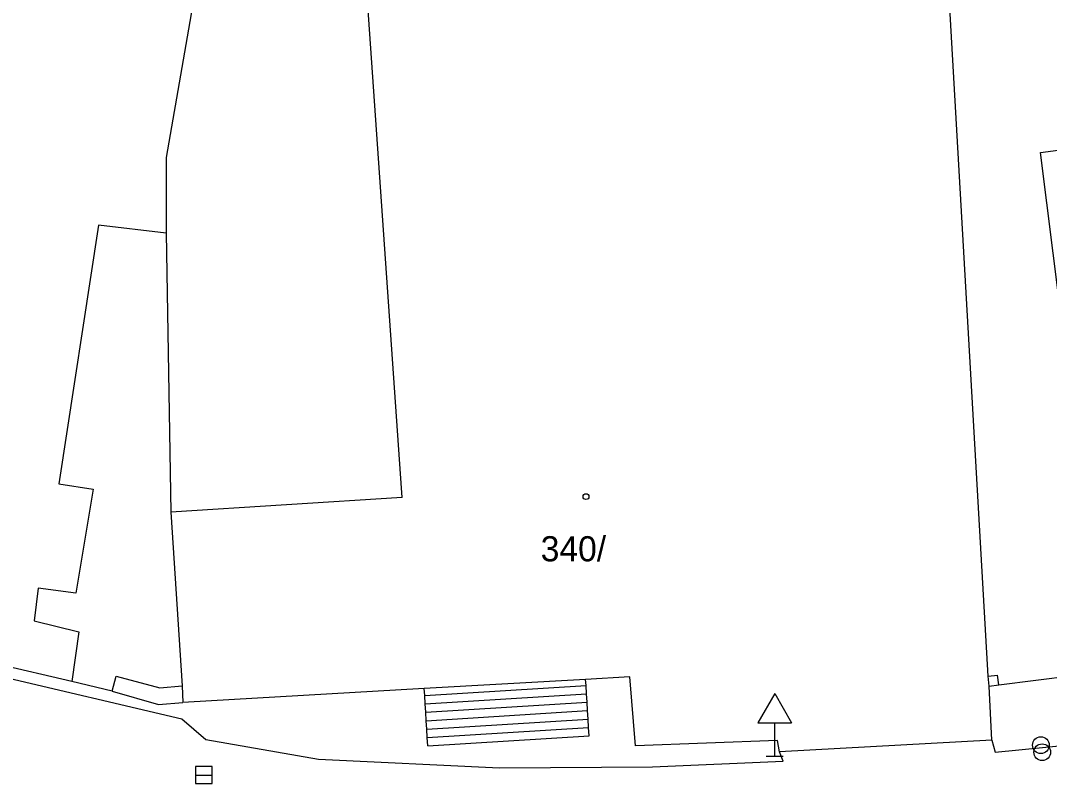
# Model space of a CAD drawing. Extents: x -737812 to -729375, y -1123000 to -1115500.
# Drawn here: x -736003.67 to -735972.98, y -1119399.34 to -1119376.6 of the extents above; entities that cross this region are included whole.
import ezdxf

# ---------------------------------------------------------------- set-up
doc = ezdxf.new("R2010")
doc.units = 0
for name, color, linetype in [('Doplňkové značky', 7, 'Continuous'), ('Hranice - ploty_ zdi', 7, 'Continuous'), ('Hranice parcel a úz_ celk', 7, 'Continuous'), ('Komunikace', 7, 'Continuous'), ('Povr_ zn_ inž_ sítí - kan_', 7, 'Continuous'), ('Povr_ zn_ inž_ sítí - vod_', 7, 'Continuous'), ('Stavební objekty', 7, 'Continuous'), ('Značky druhů budov', 7, 'Continuous'), ('Čísla popisná', 7, 'Continuous')]:
    doc.layers.add(name, color=color, linetype=linetype)

msp = doc.modelspace()

# ---------------------------------------------------------------- linework, layer by layer
at = {"layer": 'Doplňkové značky'}
for p, q in [((-735981.17, -1119396.664), (-735981.67, -1119397.53)), ((-735981.17, -1119396.664), (-735980.67, -1119397.53)), ((-735981.67, -1119397.53), (-735980.67, -1119397.53)), ((-735981.17, -1119398.53), (-735981.17, -1119397.53)), ((-735981.42, -1119398.53), (-735980.92, -1119398.53))]:
    msp.add_line(p, q, dxfattribs=at)
at = {"layer": 'Hranice - ploty_ zdi'}
for p, q in [((-735974.8, -1119396.14), (-735974.52, -1119396.11)), ((-735974.48, -1119396.4), (-735974.52, -1119396.11)), ((-735974.48, -1119396.4), (-735971.64, -1119396.04)), ((-736000.93, -1119396.59), (-736002.14, -1119396.3)), ((-736000.93, -1119396.59), (-736000.81, -1119396.14)), ((-736000.81, -1119396.14), (-735999.51, -1119396.49)), ((-735999.51, -1119396.49), (-735998.84, -1119396.43)), ((-735991.61, -1119396.72), (-735986.79, -1119396.42)), ((-735974.77, -1119396.44), (-735974.48, -1119396.4)), ((-736000.93, -1119396.59), (-735999.55, -1119396.99)), ((-735991.6, -1119396.97), (-735986.78, -1119396.67)), ((-735999.55, -1119396.99), (-735998.83, -1119396.93)), ((-735991.58, -1119397.22), (-735986.76, -1119396.92)), ((-735991.57, -1119397.47), (-735986.75, -1119397.17)), ((-735991.55, -1119397.72), (-735986.73, -1119397.42)), ((-735991.54, -1119397.97), (-735986.72, -1119397.67)), ((-735991.52, -1119398.22), (-735986.7, -1119397.92))]:
    msp.add_line(p, q, dxfattribs=at)
for points in [[(-735986.7, -1119397.92), (-735986.72, -1119397.67), (-735986.73, -1119397.42), (-735986.75, -1119397.17), (-735986.76, -1119396.92), (-735986.78, -1119396.67), (-735986.79, -1119396.42), (-735986.81, -1119396.24)], [(-735991.52, -1119398.22), (-735991.54, -1119397.97), (-735991.55, -1119397.72), (-735991.57, -1119397.47), (-735991.58, -1119397.22), (-735991.6, -1119396.97), (-735991.61, -1119396.72), (-735991.63, -1119396.51)]]:
    msp.add_lwpolyline(points, dxfattribs=at)
at = {"layer": 'Hranice parcel a úz_ celk'}
msp.add_line((-735999.32, -1119382.94), (-735999.18, -1119391.25), dxfattribs=at)
at = {"layer": 'Komunikace'}
for p, q in [((-736010.89, -1119394.59), (-735998.85, -1119397.41)), ((-735998.85, -1119397.41), (-735998.14, -1119398.03)), ((-735998.14, -1119398.03), (-735994.78, -1119398.62)), ((-735974.69, -1119398.05), (-735974.59, -1119398.41)), ((-735974.59, -1119398.41), (-735970.89, -1119398.04)), ((-735980.92, -1119398.68), (-735981.03, -1119398.4)), ((-735994.78, -1119398.62), (-735989.38, -1119398.88)), ((-735989.38, -1119398.88), (-735984.82, -1119398.85)), ((-735984.82, -1119398.85), (-735980.92, -1119398.68))]:
    msp.add_line(p, q, dxfattribs=at)
at = {"layer": 'Povr_ zn_ inž_ sítí - kan_'}
msp.add_line((-735998.45, -1119399.09), (-735997.95, -1119399.09), dxfattribs=at)
msp.add_lwpolyline([(-735998.45, -1119399.34), (-735997.95, -1119399.34), (-735997.95, -1119398.84), (-735998.45, -1119398.84)], close=True, dxfattribs=at)
at = {"layer": 'Povr_ zn_ inž_ sítí - vod_'}
for centre in [(-735973.23, -1119398.2), (-735973.19, -1119398.41)]:
    msp.add_circle(centre, 0.25, dxfattribs=at)
at = {"layer": 'Stavební objekty'}
for p, q in [((-736002.14, -1119396.3), (-736013.37, -1119393.71)), ((-735985.32, -1119398.22), (-735985.49, -1119396.16)), ((-735981.09, -1119398.06), (-735985.32, -1119398.22)), ((-735981.03, -1119398.4), (-735981.09, -1119398.06)), ((-735974.69, -1119398.05), (-735981.03, -1119398.4))]:
    msp.add_line(p, q, dxfattribs=at)
for points in [[(-735971.33, -1119395.7), (-735973.24, -1119380.53), (-735969.2, -1119379.99), (-735970.39, -1119371.46), (-735964.59, -1119370.68)], [(-735974.8, -1119396.14), (-735976.18, -1119372.05)], [(-735992.28, -1119390.82), (-735993.45, -1119374.14), (-735986.62, -1119373.7), (-735986.73, -1119372.71)], [(-735998.27, -1119374.62), (-735999.32, -1119380.68), (-735999.32, -1119382.94), (-736001.34, -1119382.7)], [(-736001.34, -1119382.7), (-736002.52, -1119390.41), (-736001.5, -1119390.57), (-736002.02, -1119393.67), (-736003.14, -1119393.52), (-736003.26, -1119394.49), (-736001.93, -1119394.82), (-736002.14, -1119396.3)], [(-735992.28, -1119390.82), (-735999.18, -1119391.25), (-735998.84, -1119396.43)], [(-735998.84, -1119396.43), (-735998.83, -1119396.93)], [(-735985.49, -1119396.16), (-735986.81, -1119396.24), (-735991.63, -1119396.51), (-735998.83, -1119396.93)], [(-735974.69, -1119398.05), (-735974.77, -1119396.44), (-735974.8, -1119396.14)]]:
    msp.add_lwpolyline(points, dxfattribs=at)
at = {"layer": 'Značky druhů budov'}
msp.add_circle((-735986.8, -1119390.79), 0.0875, dxfattribs=at)

# ---------------------------------------------------------------- texts
at = {"layer": 'Čísla popisná'}
msp.add_text('340/', height=0.75, dxfattribs=at).set_placement((-735988.15, -1119392.72))

doc.saveas('drawing.dxf')
